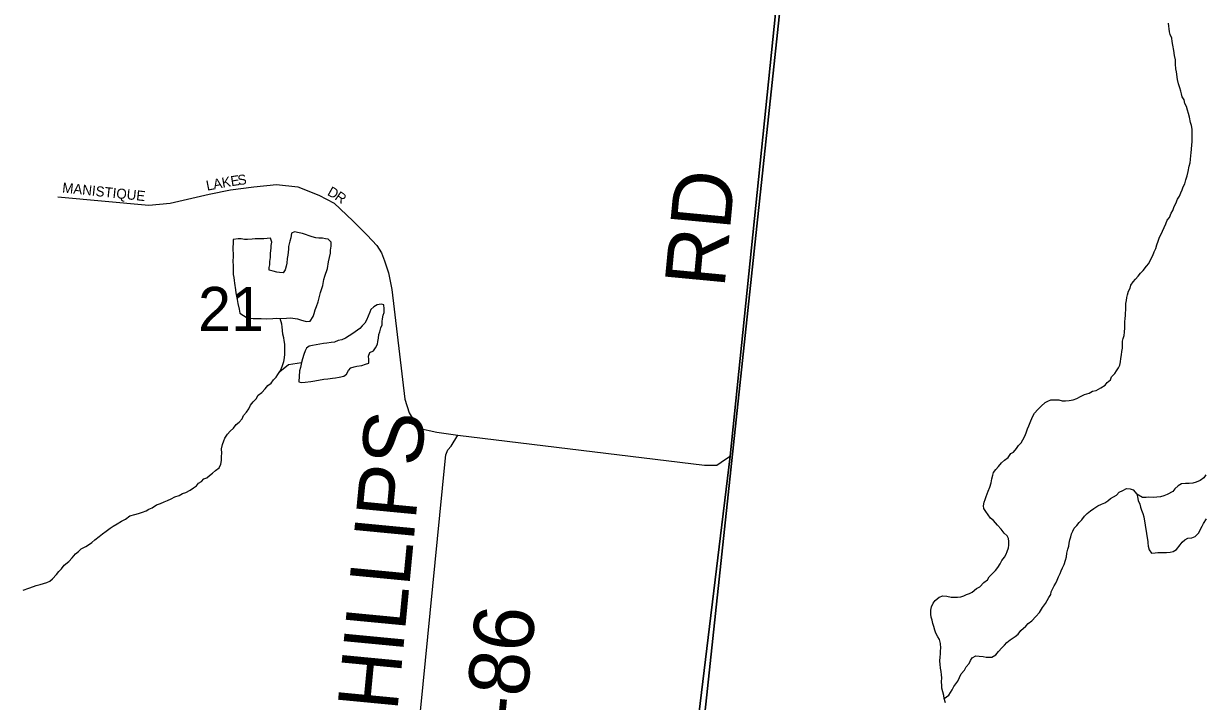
# Model space of a CAD drawing. Extents: x 0 to 1064, y 0 to 440.
# Drawn here: x 277.04 to 294.9, y 187.78 to 198.04 of the extents above; entities that cross this region are included whole.
import ezdxf

# ---------------------------------------------------------------- set-up
doc = ezdxf.new("R2010")
doc.units = 0
for name, color, linetype in [('GM_X_Minor_Lake', 7, 'Continuous'), ('GM_X_Minor_River', 7, 'Continuous'), ('GM_X_Section', 7, 'Continuous'), ('GM_X_Section_Text', 7, 'Continuous'), ('GM_X_Township', 7, 'Continuous'), ('GM_X_Township_Road', 7, 'Continuous'), ('GM_X_Township_Road_Text', 7, 'Continuous'), ('GM_X_Township_Subdivision', 7, 'Continuous'), ('GM_X_Township_Subdivision_Text', 7, 'Continuous')]:
    doc.layers.add(name, color=color, linetype=linetype)

msp = doc.modelspace()

# ---------------------------------------------------------------- linework, layer by layer
at = {"layer": 'GM_X_Minor_Lake'}
for points in [[(280.918, 193.575), (281.014, 193.579), (281.075, 193.583), (281.178, 193.567), (281.226, 193.554), (281.31, 193.527), (281.371, 193.531), (281.416, 193.603), (281.43, 193.651), (281.45, 193.705), (281.47, 193.753), (281.491, 193.825), (281.519, 193.927), (281.526, 193.969), (281.566, 194.071), (281.581, 194.162), (281.595, 194.216), (281.635, 194.33), (281.651, 194.433), (281.665, 194.499), (281.679, 194.56), (281.681, 194.608), (281.689, 194.669), (281.691, 194.729), (281.644, 194.773), (281.602, 194.781), (281.559, 194.788), (281.504, 194.79), (281.456, 194.797), (281.402, 194.811), (281.359, 194.825), (281.299, 194.845), (281.257, 194.858), (281.203, 194.872), (281.136, 194.886), (281.087, 194.863), (281.078, 194.797), (281.064, 194.743), (281.044, 194.664), (281.042, 194.622), (281.033, 194.531), (281.025, 194.483), (281.017, 194.41), (281.009, 194.368), (280.995, 194.308), (280.963, 194.266), (280.909, 194.268), (280.866, 194.275), (280.812, 194.289), (280.752, 194.303), (280.753, 194.345), (280.76, 194.388), (280.762, 194.436), (280.77, 194.497), (280.772, 194.563), (280.781, 194.636), (280.782, 194.678), (280.79, 194.727), (280.774, 194.788), (280.719, 194.784), (280.67, 194.779), (280.615, 194.781), (280.542, 194.777), (280.493, 194.772), (280.426, 194.768), (280.377, 194.77), (280.329, 194.777), (280.28, 194.779), (280.207, 194.769), (280.205, 194.708), (280.203, 194.654), (280.201, 194.605), (280.206, 194.563), (280.205, 194.52), (280.202, 194.429), (280.206, 194.381), (280.209, 194.289), (280.208, 194.241), (280.218, 194.192), (280.223, 194.149), (280.228, 194.107), (280.243, 194.009), (280.247, 193.96), (280.268, 193.863), (280.278, 193.802), (280.3, 193.716), (280.31, 193.655)], [(281.201, 192.613), (281.243, 192.606), (281.298, 192.61), (281.384, 192.62), (281.445, 192.63), (281.58, 192.656), (281.641, 192.661), (281.708, 192.671), (281.757, 192.675), (281.812, 192.686), (281.88, 192.702), (281.923, 192.731), (281.95, 192.785), (281.988, 192.826), (282.037, 192.843), (282.08, 192.853), (282.153, 192.863), (282.208, 192.88), (282.258, 192.897), (282.26, 192.951), (282.255, 193.006), (282.275, 193.06), (282.331, 193.082), (282.363, 193.13), (282.389, 193.184), (282.397, 193.226), (282.404, 193.275), (282.412, 193.329), (282.426, 193.371), (282.44, 193.431), (282.46, 193.479), (282.461, 193.528), (282.469, 193.57), (282.477, 193.624), (282.49, 193.666), (282.492, 193.721), (282.488, 193.782), (282.446, 193.789), (282.384, 193.779), (282.335, 193.75), (282.291, 193.709), (282.277, 193.667), (282.251, 193.607), (282.224, 193.547), (282.199, 193.505), (282.161, 193.464), (282.123, 193.423), (282.017, 193.347), (281.961, 193.312), (281.905, 193.278), (281.849, 193.249), (281.794, 193.239), (281.739, 193.216), (281.69, 193.212), (281.622, 193.201), (281.574, 193.197), (281.518, 193.186), (281.408, 193.166), (281.359, 193.155), (281.315, 193.126), (281.296, 193.084), (281.276, 193.03), (281.255, 192.964), (281.243, 192.909)], [(280.31, 193.655), (280.417, 193.585), (280.46, 193.577), (280.508, 193.576), (280.569, 193.574), (280.63, 193.572), (280.715, 193.57), (280.807, 193.573), (280.862, 193.577), (280.918, 193.575)], [(281.243, 192.909), (281.227, 192.831), (281.213, 192.783), (281.201, 192.613)], [(294.928, 191.206), (294.896, 191.164), (294.84, 191.124), (294.778, 191.095), (294.728, 191.079), (294.674, 191.074), (294.619, 191.076), (294.558, 191.072), (294.508, 191.043), (294.458, 190.996), (294.426, 190.954), (294.339, 190.908), (294.29, 190.892), (294.241, 190.875), (294.186, 190.871), (294.131, 190.866), (294.064, 190.868), (294.021, 190.864), (293.966, 190.865), (293.883, 190.916)], [(293.883, 190.916), (293.894, 190.874), (293.904, 190.819), (293.927, 190.763), (293.937, 190.72), (293.954, 190.671), (293.971, 190.622), (293.987, 190.573), (294.046, 190.196)], [(294.329, 190.034), (294.384, 190.039), (294.433, 190.049), (294.482, 190.078), (294.539, 190.149), (294.565, 190.191), (294.609, 190.226), (294.652, 190.249), (294.713, 190.253), (294.763, 190.276), (294.819, 190.329), (294.839, 190.377), (294.871, 190.431), (294.891, 190.472), (294.936, 190.544)], [(294.046, 190.196), (294.047, 190.177), (294.052, 190.128), (294.068, 190.073), (294.103, 190.023), (294.158, 190.028), (294.201, 190.032), (294.329, 190.034)]]:
    msp.add_lwpolyline(points, dxfattribs=at)
at = {"layer": 'GM_X_Minor_River'}
for points in [[(294.565, 195.522), (294.584, 195.564), (294.61, 195.611), (294.625, 195.672), (294.645, 195.732), (294.659, 195.798), (294.674, 195.877), (294.688, 195.931), (294.696, 195.979), (294.698, 196.04), (294.705, 196.082), (294.707, 196.137), (294.715, 196.203), (294.717, 196.246), (294.718, 196.294), (294.721, 196.379), (294.717, 196.44), (294.707, 196.495), (294.696, 196.538), (294.68, 196.623), (294.664, 196.678), (294.647, 196.727), (294.631, 196.783), (294.608, 196.826), (294.597, 196.881), (294.569, 196.93), (294.558, 196.973), (294.547, 197.016), (294.531, 197.065), (294.514, 197.126), (294.498, 197.193), (294.484, 197.309), (294.473, 197.352), (294.469, 197.425), (294.465, 197.486), (294.449, 197.553), (294.44, 197.632), (294.424, 197.712), (294.414, 197.767), (294.409, 197.815), (294.387, 197.871), (294.376, 197.914), (294.371, 197.956), (294.367, 197.999), (294.362, 198.042)], [(291.678, 191.088), (291.686, 191.148), (291.7, 191.202), (291.714, 191.245), (291.746, 191.286), (291.79, 191.333), (291.834, 191.387), (291.878, 191.428), (291.934, 191.468), (291.973, 191.528), (292.016, 191.551), (292.061, 191.604), (292.093, 191.652), (292.131, 191.693), (292.156, 191.735), (292.189, 191.794), (292.209, 191.842), (292.229, 191.903), (292.249, 191.95), (292.275, 192.023), (292.308, 192.094), (292.334, 192.142), (292.385, 192.195), (292.435, 192.248), (292.492, 192.301), (292.535, 192.324), (292.578, 192.341), (292.639, 192.345), (292.7, 192.343), (292.754, 192.329), (292.803, 192.328), (292.858, 192.332), (292.919, 192.343), (292.975, 192.365), (293.031, 192.394), (293.092, 192.422), (293.16, 192.444), (293.21, 192.473), (293.265, 192.484), (293.339, 192.524), (293.402, 192.564), (293.433, 192.606), (293.483, 192.647), (293.497, 192.689), (293.547, 192.742), (293.573, 192.784), (293.605, 192.825), (293.625, 192.867), (293.632, 192.916), (293.64, 192.97), (293.648, 193.024), (293.656, 193.073), (293.664, 193.127), (293.665, 193.17), (293.667, 193.23), (293.675, 193.272), (293.688, 193.315), (293.696, 193.369), (293.698, 193.43), (293.7, 193.478), (293.701, 193.521), (293.703, 193.575), (293.71, 193.617), (293.712, 193.66), (293.713, 193.702), (293.715, 193.745), (293.716, 193.799), (293.724, 193.848), (293.731, 193.89), (293.739, 193.932), (293.753, 193.986), (293.779, 194.034), (293.792, 194.076), (293.825, 194.13), (293.863, 194.171), (293.9, 194.213), (293.939, 194.26), (293.976, 194.301), (294.027, 194.367), (294.065, 194.408), (294.098, 194.48), (294.124, 194.528), (294.144, 194.582), (294.17, 194.635), (294.184, 194.69), (294.204, 194.744), (294.224, 194.804), (294.25, 194.851), (294.27, 194.893), (294.296, 194.953), (294.322, 195.007), (294.343, 195.061), (294.374, 195.103), (294.401, 195.169), (294.427, 195.21), (294.447, 195.27), (294.473, 195.312), (294.499, 195.378), (294.525, 195.426), (294.545, 195.474), (294.565, 195.522)], [(280.642, 192.455), (280.692, 192.508), (280.731, 192.561), (280.78, 192.596), (280.819, 192.643), (280.856, 192.685), (280.882, 192.727), (280.914, 192.774), (280.94, 192.822), (280.954, 192.864), (280.974, 192.924), (280.982, 192.978), (280.99, 193.033), (280.991, 193.075), (280.987, 193.13), (280.989, 193.185), (280.978, 193.24), (280.974, 193.282), (280.957, 193.337), (280.953, 193.392), (280.949, 193.447), (280.944, 193.49), (280.918, 193.575)], [(280.914, 192.774), (281.045, 192.879), (281.243, 192.909)], [(277.03, 189.464), (277.116, 189.491), (277.184, 189.52), (277.227, 189.531), (277.288, 189.547), (277.387, 189.58), (277.43, 189.597), (277.474, 189.632), (277.531, 189.697), (277.569, 189.745), (277.607, 189.786), (277.651, 189.839), (277.72, 189.898), (277.77, 189.951), (277.821, 190.01), (277.865, 190.045), (277.909, 190.086), (277.977, 190.121), (278.02, 190.15), (278.07, 190.184), (278.114, 190.226), (278.177, 190.272), (278.227, 190.313), (278.283, 190.354), (278.345, 190.401), (278.389, 190.43), (278.451, 190.464), (278.519, 190.505), (278.575, 190.539), (278.644, 190.586), (278.718, 190.608), (278.773, 190.624), (278.834, 190.641), (278.89, 190.663), (278.933, 190.686), (278.983, 190.709), (279.045, 190.755), (279.107, 190.772), (279.162, 190.8), (279.212, 190.817), (279.267, 190.846), (279.323, 190.874), (279.391, 190.897), (279.44, 190.925), (279.49, 190.942), (279.558, 190.976), (279.608, 191.011), (279.651, 191.04), (279.683, 191.082), (279.726, 191.105), (279.764, 191.146), (279.808, 191.163), (279.851, 191.198), (279.895, 191.233), (279.939, 191.274), (279.995, 191.315), (280.021, 191.369), (280.029, 191.423), (280.031, 191.484), (280.033, 191.538), (280.029, 191.599), (280.043, 191.666), (280.063, 191.72), (280.083, 191.762), (280.122, 191.821), (280.16, 191.868), (280.21, 191.916), (280.254, 191.969), (280.298, 192.004), (280.342, 192.057), (280.362, 192.105), (280.407, 192.158), (280.445, 192.206), (280.471, 192.26), (280.509, 192.313), (280.553, 192.36), (280.586, 192.414), (280.642, 192.455)], [(290.984, 187.758), (290.968, 187.825), (290.963, 187.868), (290.947, 187.923), (290.93, 187.978), (290.932, 188.021), (290.927, 188.075), (290.929, 188.136), (290.925, 188.179), (290.92, 188.233), (290.91, 188.282), (290.906, 188.343), (290.901, 188.386), (290.903, 188.452), (290.911, 188.495), (290.912, 188.543), (290.914, 188.586), (290.91, 188.653), (290.894, 188.714), (290.871, 188.757), (290.842, 188.813), (290.825, 188.856), (290.809, 188.911), (290.792, 188.96), (290.782, 189.009), (290.771, 189.052), (290.766, 189.1), (290.762, 189.161), (290.776, 189.209), (290.802, 189.263), (290.828, 189.305), (290.89, 189.357), (290.946, 189.374), (291.007, 189.372), (291.073, 189.358), (291.116, 189.357), (291.17, 189.355), (291.219, 189.359), (291.262, 189.376), (291.306, 189.399), (291.349, 189.41), (291.392, 189.433), (291.455, 189.486), (291.505, 189.515), (291.568, 189.579), (291.624, 189.62), (291.649, 189.662), (291.687, 189.703), (291.744, 189.762), (291.776, 189.804), (291.814, 189.863), (291.84, 189.911), (291.879, 189.964), (291.904, 190.006), (291.918, 190.048), (291.938, 190.102), (291.945, 190.145), (291.947, 190.199), (291.937, 190.242), (291.92, 190.285), (291.872, 190.323), (291.826, 190.385), (291.773, 190.447), (291.714, 190.516), (291.667, 190.554), (291.632, 190.603), (291.597, 190.653), (291.568, 190.697), (291.563, 190.739), (291.571, 190.794), (291.585, 190.836), (291.604, 190.878), (291.631, 190.962), (291.658, 191.022), (291.678, 191.088)], [(290.968, 187.825), (291.036, 187.872), (291.062, 187.913), (291.088, 187.955), (291.114, 188.003), (291.145, 188.044), (291.171, 188.086), (291.197, 188.14), (291.223, 188.194), (291.274, 188.253), (291.3, 188.301), (291.344, 188.354), (291.364, 188.396), (291.39, 188.437), (291.446, 188.466), (291.494, 188.465), (291.555, 188.457), (291.603, 188.449), (291.646, 188.448), (291.688, 188.446), (291.75, 188.481), (291.789, 188.534), (291.839, 188.587), (291.877, 188.629), (291.915, 188.67), (291.965, 188.711), (292.04, 188.763), (292.084, 188.798), (292.128, 188.852), (292.203, 188.916), (292.235, 188.958), (292.291, 188.998), (292.354, 189.063), (292.411, 189.122), (292.456, 189.2), (292.501, 189.259), (292.527, 189.307), (292.552, 189.349), (292.578, 189.396), (292.586, 189.439), (292.612, 189.486), (292.631, 189.528), (292.657, 189.57), (292.677, 189.612), (292.697, 189.666), (292.723, 189.714), (292.736, 189.756), (292.756, 189.798), (292.782, 189.852), (292.803, 189.918), (292.816, 189.966), (292.824, 190.02), (292.838, 190.081), (292.852, 190.129), (292.86, 190.171), (292.868, 190.225), (292.881, 190.267), (292.895, 190.316), (292.915, 190.357), (292.934, 190.399), (292.972, 190.441), (293.01, 190.488), (293.048, 190.529), (293.092, 190.583), (293.13, 190.624), (293.18, 190.665), (293.23, 190.7), (293.293, 190.74), (293.348, 190.763), (293.398, 190.786), (293.441, 190.815), (293.485, 190.85), (293.528, 190.873), (293.572, 190.902), (293.616, 190.943), (293.672, 190.972), (293.727, 191), (293.782, 190.998), (293.824, 190.979), (293.883, 190.916)]]:
    msp.add_lwpolyline(points, dxfattribs=at)
at = {"layer": 'GM_X_Section'}
for points in [[(288.758, 200.836), (287.113, 185.421), (271.692, 187.055), (273.219, 202.266)], [(288.758, 200.836), (304.455, 199.415), (302.913, 183.69), (287.113, 185.421)]]:
    msp.add_lwpolyline(points, close=True, dxfattribs=at)
at = {"layer": 'GM_X_Township'}
for points in [[(290.071, 158.133), (289.92, 158.381), (289.536, 158.867), (289.256, 159.361), (289.247, 159.482), (289.144, 159.661), (288.591, 160.596), (288.29, 160.893), (288.014, 161.074), (287.636, 161.273), (287.133, 161.6), (286.68, 161.759), (286.257, 161.733), (285.978, 161.657), (285.671, 161.519), (285.199, 161.264), (284.833, 161.169), (284.584, 161.049), (284.279, 160.96), (284.58, 163.68), (286.03, 176.744), (286.983, 185.335), (287.73, 191.491), (288.677, 200.756)], [(288.677, 200.756), (287.73, 191.491), (286.983, 185.335), (286.03, 176.744)]]:
    msp.add_lwpolyline(points, dxfattribs=at)
at = {"layer": 'GM_X_Township_Road'}
for points in [[(287.59, 191.397), (287.628, 191.423), (287.73, 191.491), (288.677, 200.756)], [(282.862, 185.789), (283.41, 191.363), (283.425, 191.509), (283.457, 191.587), (283.507, 191.641), (283.604, 191.809), (287.338, 191.352), (287.527, 191.354), (287.59, 191.397)]]:
    msp.add_lwpolyline(points, dxfattribs=at)
at = {"layer": 'GM_X_Township_Subdivision'}
msp.add_lwpolyline([(277.555, 195.417), (278.932, 195.288), (279.251, 195.321), (279.846, 195.457), (280.168, 195.519), (280.521, 195.564), (280.865, 195.604), (281.184, 195.564), (281.505, 195.44), (281.737, 195.319), (282.019, 195.053), (282.236, 194.833), (282.38, 194.678), (282.453, 194.565), (282.498, 194.447), (282.555, 194.263), (282.606, 194.015), (282.803, 192.351), (282.871, 192.147), (283.012, 191.916), (283.288, 191.854), (283.604, 191.809)], dxfattribs=at)

# ---------------------------------------------------------------- texts
at = {"layer": 'GM_X_Section_Text'}
msp.add_text('21', height=0.6697, rotation=0, dxfattribs=at).set_placement((279.676, 193.382))
at = {"layer": 'GM_X_Township_Road_Text'}
for s, rotation, p in [('RD', 84.5841, (287.64, 194.023)), ('PHILLIPS', 84.5291, (282.613, 186.811)), ('T-86', 84.3237, (284.54, 186.687))]:
    msp.add_text(s, height=0.9091, rotation=rotation, dxfattribs=at).set_placement(p)
at = {"layer": 'GM_X_Township_Subdivision_Text'}
for s, height, rotation, p in [('L', 0.152, 10.8277, (279.813, 195.507)), ('A', 0.152, 10.8338, (279.918, 195.527)), ('K', 0.152, 10.0409, (280.048, 195.552)), ('E', 0.152, 8.474, (280.179, 195.575)), ('S', 0.152, 7.9214, (280.284, 195.59)), ('MANISTIQUE', 0.1515, 354.0241, (277.615, 195.481)), ('D', 0.152, 330.7161, (281.62, 195.448)), ('R', 0.152, 325.2726, (281.733, 195.385))]:
    msp.add_text(s, height=height, rotation=rotation, dxfattribs=at).set_placement(p)

doc.saveas('drawing.dxf')
